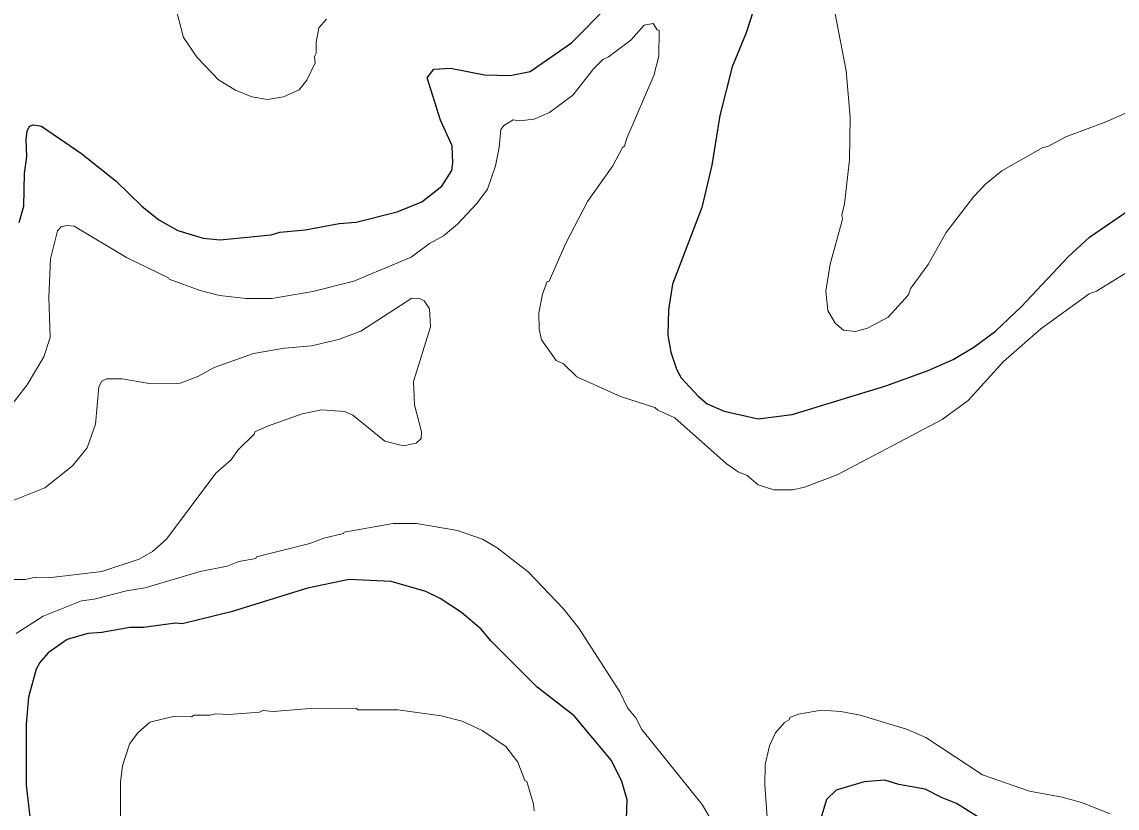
# Model space of a CAD drawing. Extents: x 265.7 to 292.1, y 7676.2 to 7704.2.
# Drawn here: x 279.102 to 281.363, y 7692.446 to 7694.069 of the extents above; entities that cross this region are included whole.
import ezdxf

# ---------------------------------------------------------------- set-up
doc = ezdxf.new("R2010")
doc.units = 0
doc.header["$LTSCALE"] = 0.032
doc.layers.add('1', color=7, linetype='Continuous', lineweight=25)
doc.layers.add('2', color=7, linetype='Continuous', lineweight=13)

msp = doc.modelspace()

# ---------------------------------------------------------------- linework, layer by layer
at = {"layer": '1'}
for points in [[(280.6767, 7694.2916), (280.5977, 7694.0458), (280.5689, 7693.9756), (280.5434, 7693.8751), (280.5266, 7693.7729), (280.5059, 7693.6852), (280.4452, 7693.5272), (280.4373, 7693.4745), (280.4357, 7693.4218), (280.4421, 7693.3867), (280.454, 7693.3516), (280.4636, 7693.3341), (280.4987, 7693.2958), (280.5171, 7693.2806), (280.5522, 7693.2654), (280.6224, 7693.2495), (280.6926, 7693.2582), (280.8857, 7693.3173), (280.9735, 7693.3492), (281.0246, 7693.3715), (281.0677, 7693.3971), (281.1124, 7693.4306)], [(279.0967, 7693.6548), (279.1063, 7693.6884), (279.1079, 7693.7554), (279.1126, 7693.7905), (279.1111, 7693.8256), (279.1134, 7693.8432), (279.1182, 7693.8535), (279.1262, 7693.8559), (279.143, 7693.8535), (279.226, 7693.7961), (279.297, 7693.7402), (279.3496, 7693.6884), (279.3848, 7693.6604), (279.4239, 7693.6381), (279.4765, 7693.6221), (279.5116, 7693.6189), (279.617, 7693.6293), (279.6345, 7693.6349), (279.6872, 7693.6397), (279.7574, 7693.6524), (279.7925, 7693.6556), (279.8771, 7693.6764), (279.9282, 7693.6971), (279.9689, 7693.7298), (279.9896, 7693.7618), (279.992, 7693.7777), (279.9904, 7693.8128), (279.9665, 7693.8655), (279.9393, 7693.9533), (279.9529, 7693.9708), (279.9872, 7693.9732), (280.0574, 7693.9596), (280.1101, 7693.958), (280.1516, 7693.966), (280.237, 7694.0251), (280.3128, 7694.1017)], [(281.1124, 7693.4306), (281.1658, 7693.4809), (281.2624, 7693.5838), (281.3063, 7693.6245), (281.3916, 7693.6828), (281.4539, 7693.7171), (281.6741, 7693.8088)], [(280.3495, 7692.4036), (280.3519, 7692.4627), (280.3407, 7692.501), (280.3192, 7692.5441), (280.2426, 7692.6366), (280.166, 7692.6957), (280.0702, 7692.7914), (280.0503, 7692.8154), (280.0096, 7692.8497), (279.9657, 7692.8784), (279.9362, 7692.8928), (279.8643, 7692.9135), (279.7782, 7692.9175), (279.692, 7692.9), (279.534, 7692.8513), (279.4334, 7692.8265), (279.4191, 7692.8273), (279.3536, 7692.8186), (279.3249, 7692.8186), (279.2675, 7692.8082), (279.2387, 7692.8066), (279.1956, 7692.7938), (279.1565, 7692.7667), (279.139, 7692.7467), (279.1318, 7692.7324), (279.1158, 7692.6749), (279.1111, 7692.6191), (279.1111, 7692.493), (279.123, 7692.3925)], [(281.1538, 7692.3789), (281.0317, 7692.4555), (281.0006, 7692.4675), (280.9671, 7692.485), (280.9129, 7692.4946), (280.8841, 7692.5034), (280.841, 7692.5002), (280.7836, 7692.4826), (280.7636, 7692.4635), (280.7517, 7692.4244)]]:
    msp.add_lwpolyline(points, dxfattribs=at)
at = {"layer": '2'}
for points in [[(280.7692, 7694.1496), (280.8043, 7693.9676), (280.8123, 7693.8719), (280.8107, 7693.7841), (280.8003, 7693.6931), (280.7948, 7693.67), (280.7964, 7693.6612), (280.7708, 7693.5687), (280.762, 7693.5128), (280.766, 7693.4729), (280.7812, 7693.4466), (280.7987, 7693.4322), (280.8235, 7693.4298), (280.8482, 7693.4362), (280.8905, 7693.4593), (280.932, 7693.5048), (280.9376, 7693.5192), (280.9735, 7693.5679), (281.0102, 7693.6341), (281.0669, 7693.7075), (281.0924, 7693.7346), (281.1251, 7693.761), (281.2097, 7693.8096), (281.2201, 7693.8112), (281.2576, 7693.8312), (281.339, 7693.8615), (281.398, 7693.8878)], [(279.4095, 7694.1368), (279.4358, 7694.0363), (279.4638, 7693.9948), (279.5084, 7693.9493), (279.5436, 7693.9277), (279.5771, 7693.9142), (279.609, 7693.9086), (279.6425, 7693.9142), (279.6744, 7693.9285), (279.6904, 7693.9485), (279.7079, 7693.9844), (279.7063, 7693.9972), (279.7095, 7694.0043), (279.7095, 7694.0267), (279.7151, 7694.0562), (279.7311, 7694.0746)], [(280.1165, 7693.8663), (280.1293, 7693.8647), (280.1596, 7693.8679), (280.1915, 7693.8815), (280.2394, 7693.9174), (280.2833, 7693.9724), (280.3016, 7693.9908), (280.3136, 7693.9964), (280.3591, 7694.0307), (280.387, 7694.0618), (280.4054, 7694.065), (280.4141, 7694.0522), (280.4181, 7694.0514), (280.4173, 7693.998), (280.4069, 7693.9581), (280.3511, 7693.8288), (280.3463, 7693.812), (280.3423, 7693.8096), (280.3224, 7693.7713), (280.2697, 7693.6979), (280.225, 7693.6117), (280.1907, 7693.5335), (280.1867, 7693.5327), (280.1771, 7693.5064), (280.1692, 7693.4681), (280.17, 7693.4346), (280.1747, 7693.4123), (280.2051, 7693.37), (280.2202, 7693.3628), (280.2481, 7693.3357), (280.3383, 7693.2957), (280.4093, 7693.2726), (280.4149, 7693.267), (280.45, 7693.2511), (280.5562, 7693.1569), (280.5809, 7693.1401), (280.5993, 7693.1322), (280.6224, 7693.113), (280.6543, 7693.1026), (280.6942, 7693.1026), (280.7182, 7693.1082), (280.7852, 7693.1338), (281.0022, 7693.2479), (281.0557, 7693.287), (281.1291, 7693.3676), (281.2057, 7693.4354), (281.3055, 7693.5072), (281.3206, 7693.5128), (281.3964, 7693.5599)], [(280.0415, 7693.6939), (280.0638, 7693.7235), (280.0798, 7693.7713), (280.0878, 7693.8096), (280.091, 7693.8463), (280.0973, 7693.8551), (280.1165, 7693.8663)], [(279.0704, 7693.2646), (279.1135, 7693.3197), (279.1478, 7693.3771), (279.1605, 7693.417), (279.1581, 7693.5), (279.1613, 7693.5798), (279.1757, 7693.6373), (279.1837, 7693.6453), (279.1941, 7693.6485), (279.21, 7693.6469), (279.3185, 7693.5822), (279.4047, 7693.5407), (279.4063, 7693.5375), (279.4701, 7693.5144), (279.51, 7693.504), (279.5643, 7693.4976), (279.6186, 7693.4976), (279.7032, 7693.512), (279.7877, 7693.5335), (279.9058, 7693.583), (279.9441, 7693.6109), (279.9729, 7693.6269), (280.0016, 7693.6508), (280.0415, 7693.6939)], [(279.0807, 7693.0795), (279.1494, 7693.1066), (279.2068, 7693.1521), (279.2371, 7693.1896), (279.2539, 7693.2383), (279.2611, 7693.3157), (279.2675, 7693.3269), (279.277, 7693.3317), (279.309, 7693.3317), (279.3648, 7693.3221), (279.4287, 7693.3229), (279.4654, 7693.3364), (279.4989, 7693.3556), (279.5803, 7693.3843), (279.6441, 7693.3955), (279.7, 7693.4003), (279.7558, 7693.4131), (279.8021, 7693.4306), (279.9074, 7693.4984), (279.9234, 7693.4976), (279.933, 7693.4928), (279.9441, 7693.4761), (279.9457, 7693.4394), (279.9106, 7693.3261), (279.913, 7693.2782), (279.9274, 7693.2223), (279.9266, 7693.2088), (279.9162, 7693.1992), (279.8899, 7693.1936), (279.8516, 7693.2032), (279.7853, 7693.2567), (279.7686, 7693.2646), (279.7207, 7693.2678), (279.6808, 7693.2598), (279.609, 7693.2343), (279.5835, 7693.2223), (279.5827, 7693.2184), (279.5483, 7693.1848), (279.534, 7693.1649), (279.5029, 7693.137), (279.4007, 7693.0013), (279.372, 7692.9758), (279.3441, 7692.9598), (279.2675, 7692.9343), (279.1573, 7692.9215), (279.1302, 7692.9223), (279.1095, 7692.9175), (279.0616, 7692.9175)], [(280.5458, 7692.3861), (280.5067, 7692.4531), (280.3822, 7692.6079), (280.3694, 7692.6319), (280.3527, 7692.6526), (280.3367, 7692.6861), (280.2521, 7692.817), (280.2202, 7692.8569), (280.1476, 7692.9335), (280.0838, 7692.9829), (280.0535, 7693.0013), (280.0016, 7693.0189), (279.917, 7693.0332), (279.8691, 7693.0332), (279.7678, 7693.0157), (279.7662, 7693.0125), (279.7255, 7693.0029), (279.6968, 7692.9917), (279.5866, 7692.9646), (279.5851, 7692.9614), (279.5499, 7692.955), (279.526, 7692.9454), (279.4701, 7692.9343), (279.3568, 7692.9008), (279.3185, 7692.8944), (279.2515, 7692.8768), (279.2252, 7692.8736), (279.1462, 7692.8417), (279.0903, 7692.8066)], [(280.1596, 7692.4403), (280.1588, 7692.4539), (280.1444, 7692.501), (280.1404, 7692.5026), (280.1261, 7692.5409), (280.1013, 7692.5728), (280.0527, 7692.6063), (280.0112, 7692.6255), (279.9681, 7692.6366), (279.8787, 7692.6486), (279.7957, 7692.6486), (279.7933, 7692.6518), (279.6888, 7692.651), (279.6218, 7692.6454), (279.5994, 7692.647), (279.593, 7692.6438), (279.5292, 7692.639), (279.5021, 7692.6406), (279.4909, 7692.6374), (279.4582, 7692.6374), (279.4526, 7692.6342), (279.4143, 7692.635), (279.3664, 7692.6231), (279.3409, 7692.6007), (279.3241, 7692.5776), (279.3098, 7692.5329), (279.3058, 7692.4994), (279.3058, 7692.4156)], [(281.3493, 7692.434), (281.2895, 7692.4571), (281.2496, 7692.4683), (281.1826, 7692.481), (281.0852, 7692.5145), (280.9687, 7692.5919), (280.9288, 7692.6087), (280.8331, 7692.6374), (280.7932, 7692.6454), (280.7533, 7692.6478), (280.7054, 7692.6398), (280.6878, 7692.6326), (280.6862, 7692.6279), (280.6767, 7692.6223), (280.6583, 7692.6015), (280.6455, 7692.5744), (280.6368, 7692.5361), (280.636, 7692.493), (280.6439, 7692.3893)]]:
    msp.add_lwpolyline(points, dxfattribs=at)

doc.saveas('drawing.dxf')
